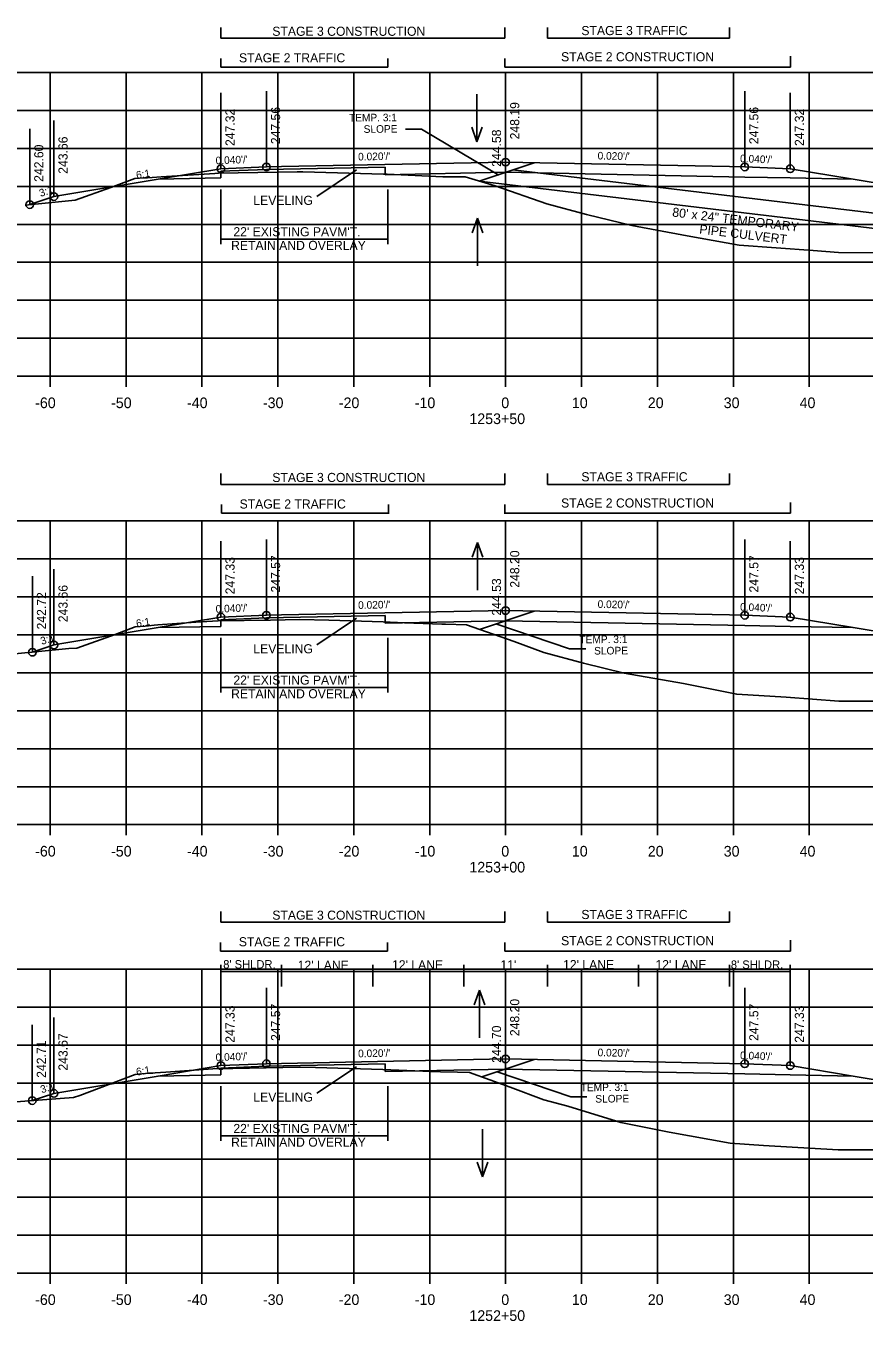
# Model space of a CAD drawing. Extents: x 1342547 to 1344156, y -1532351 to -1517216.
# Drawn here: x 1342639.7 to 1342750.1, y -1526794.7 to -1526624.2 of the extents above; entities that cross this region are included whole.
import ezdxf

# ---------------------------------------------------------------- set-up
doc = ezdxf.new("R2010")
doc.units = 0
for name, color, linetype in [('R_Alt Surface', 7, 'Continuous'), ('R_Axis', 7, 'Continuous'), ('R_Axis Annot', 7, 'Continuous'), ('R_Draft', 7, 'Continuous'), ('R_Exist Surface', 7, 'Continuous'), ('R_Fin Surface', 7, 'Continuous'), ('R_Grid', 7, 'Continuous'), ('R_No Plot', 7, 'Continuous'), ('R_Water', 7, 'Continuous'), ('R_Xsect Elev', 7, 'Continuous'), ('R_Xsect Slope', 7, 'Continuous')]:
    doc.layers.add(name, color=color, linetype=linetype)

msp = doc.modelspace()

# ---------------------------------------------------------------- linework, layer by layer
at = {"layer": 'R_Alt Surface'}
for points in [[(1342665.37, -1526644.2), (1342665.37, -1526643.32), (1342671.37, -1526643.08), (1342687.02, -1526642.77)], [(1342687.02, -1526642.77), (1342687.02, -1526643.77), (1342702.87, -1526643.45)], [(1342740.37, -1526644.2), (1342734.37, -1526644.08), (1342702.87, -1526643.45)], [(1342657.09, -1526644.36), (1342665.37, -1526644.2)], [(1342740.37, -1526644.2), (1342748.64, -1526644.36)], [(1342665.37, -1526703.25), (1342665.37, -1526702.37), (1342671.37, -1526702.13), (1342687.01, -1526701.81)], [(1342687.01, -1526701.81), (1342687.02, -1526702.81), (1342702.87, -1526702.5)], [(1342657.09, -1526703.41), (1342665.37, -1526703.25)], [(1342740.37, -1526703.25), (1342734.37, -1526703.13), (1342702.87, -1526702.5)], [(1342740.37, -1526703.25), (1342748.64, -1526703.41)], [(1342665.37, -1526762.29), (1342665.37, -1526761.41), (1342671.37, -1526761.17), (1342687.01, -1526760.86)], [(1342687.01, -1526760.86), (1342687.01, -1526761.86), (1342702.87, -1526761.54)], [(1342740.37, -1526762.29), (1342734.37, -1526762.17), (1342702.87, -1526761.54)], [(1342657.09, -1526762.46), (1342665.37, -1526762.29)], [(1342740.37, -1526762.29), (1342748.64, -1526762.46)]]:
    msp.add_lwpolyline(points, dxfattribs=at)
at = {"layer": 'R_Axis'}
for p, q in [((1342562.87, -1526670.31), (1342842.87, -1526670.31)), ((1342642.87, -1526671.71), (1342642.87, -1526670.31)), ((1342652.87, -1526671.71), (1342652.87, -1526670.31)), ((1342662.87, -1526671.71), (1342662.87, -1526670.31)), ((1342672.87, -1526671.71), (1342672.87, -1526670.31)), ((1342682.87, -1526671.71), (1342682.87, -1526670.31)), ((1342692.87, -1526671.71), (1342692.87, -1526670.31)), ((1342702.87, -1526671.71), (1342702.87, -1526670.31)), ((1342712.87, -1526671.71), (1342712.87, -1526670.31)), ((1342722.87, -1526671.71), (1342722.87, -1526670.31)), ((1342732.87, -1526671.71), (1342732.87, -1526670.31)), ((1342742.87, -1526671.71), (1342742.87, -1526670.31)), ((1342562.87, -1526729.36), (1342842.87, -1526729.36)), ((1342642.87, -1526730.76), (1342642.87, -1526729.36)), ((1342652.87, -1526730.76), (1342652.87, -1526729.36)), ((1342662.87, -1526730.76), (1342662.87, -1526729.36)), ((1342672.87, -1526730.76), (1342672.87, -1526729.36)), ((1342682.87, -1526730.76), (1342682.87, -1526729.36)), ((1342692.87, -1526730.76), (1342692.87, -1526729.36)), ((1342702.87, -1526730.76), (1342702.87, -1526729.36)), ((1342712.87, -1526730.76), (1342712.87, -1526729.36)), ((1342722.87, -1526730.76), (1342722.87, -1526729.36)), ((1342732.87, -1526730.76), (1342732.87, -1526729.36)), ((1342742.87, -1526730.76), (1342742.87, -1526729.36)), ((1342562.87, -1526788.41), (1342842.87, -1526788.41)), ((1342642.87, -1526789.81), (1342642.87, -1526788.41)), ((1342652.87, -1526789.81), (1342652.87, -1526788.41)), ((1342662.87, -1526789.81), (1342662.87, -1526788.41)), ((1342672.87, -1526789.81), (1342672.87, -1526788.41)), ((1342682.87, -1526789.81), (1342682.87, -1526788.41)), ((1342692.87, -1526789.81), (1342692.87, -1526788.41)), ((1342702.87, -1526789.81), (1342702.87, -1526788.41)), ((1342712.87, -1526789.81), (1342712.87, -1526788.41)), ((1342722.87, -1526789.81), (1342722.87, -1526788.41)), ((1342732.87, -1526789.81), (1342732.87, -1526788.41)), ((1342742.87, -1526789.81), (1342742.87, -1526788.41))]:
    msp.add_line(p, q, dxfattribs=at)
at = {"layer": 'R_Draft'}
for p, q in [((1342665.37, -1526625.81), (1342665.37, -1526624.38)), ((1342702.78, -1526625.81), (1342702.78, -1526624.38)), ((1342708.37, -1526625.81), (1342708.37, -1526624.38)), ((1342732.37, -1526625.81), (1342732.37, -1526624.38)), ((1342665.37, -1526625.81), (1342702.78, -1526625.81)), ((1342708.37, -1526625.81), (1342732.37, -1526625.81)), ((1342665.35, -1526629.61), (1342665.35, -1526628.46)), ((1342687.35, -1526629.61), (1342687.35, -1526628.46)), ((1342702.78, -1526629.61), (1342702.78, -1526628.46)), ((1342740.38, -1526629.61), (1342740.38, -1526628.18)), ((1342665.35, -1526629.61), (1342687.35, -1526629.61)), ((1342702.78, -1526629.61), (1342740.38, -1526629.61)), ((1342699.39, -1526644.61), (1342706.64, -1526642.19)), ((1342665.37, -1526645.72), (1342665.37, -1526652.91)), ((1342687.37, -1526645.72), (1342687.37, -1526652.91)), ((1342665.37, -1526652.24), (1342687.37, -1526652.24)), ((1342665.37, -1526684.56), (1342665.37, -1526683.13)), ((1342665.37, -1526684.56), (1342702.78, -1526684.56)), ((1342702.78, -1526684.56), (1342702.78, -1526683.13)), ((1342708.37, -1526684.56), (1342708.37, -1526683.13)), ((1342708.37, -1526684.56), (1342732.37, -1526684.56)), ((1342732.37, -1526684.56), (1342732.37, -1526683.13)), ((1342665.43, -1526688.36), (1342665.43, -1526687.21)), ((1342687.43, -1526688.45), (1342687.43, -1526687.21)), ((1342702.78, -1526688.45), (1342702.78, -1526687.21)), ((1342740.38, -1526688.36), (1342740.38, -1526686.93)), ((1342665.43, -1526688.36), (1342687.43, -1526688.36)), ((1342702.78, -1526688.36), (1342740.38, -1526688.36)), ((1342699.45, -1526703.64), (1342706.64, -1526701.24)), ((1342665.37, -1526704.76), (1342665.37, -1526711.96)), ((1342687.37, -1526704.76), (1342687.37, -1526711.96)), ((1342665.37, -1526711.29), (1342687.37, -1526711.29)), ((1342665.37, -1526742.21), (1342665.37, -1526740.78)), ((1342702.78, -1526742.21), (1342702.78, -1526740.78)), ((1342708.37, -1526742.21), (1342708.37, -1526740.78)), ((1342732.37, -1526742.21), (1342732.37, -1526740.78)), ((1342665.37, -1526742.21), (1342702.78, -1526742.21)), ((1342708.37, -1526742.21), (1342732.37, -1526742.21)), ((1342665.32, -1526746), (1342665.32, -1526744.86)), ((1342665.32, -1526746), (1342687.33, -1526746)), ((1342687.33, -1526746), (1342687.33, -1526744.86)), ((1342702.78, -1526746), (1342702.78, -1526744.86)), ((1342702.78, -1526746), (1342740.38, -1526746)), ((1342740.38, -1526746), (1342740.38, -1526744.57)), ((1342699.74, -1526762.59), (1342706.64, -1526760.29)), ((1342665.37, -1526763.81), (1342665.37, -1526771.01)), ((1342687.37, -1526763.81), (1342687.37, -1526771.01)), ((1342665.37, -1526770.34), (1342687.37, -1526770.34))]:
    msp.add_line(p, q, dxfattribs=at)
at = {"layer": 'R_Exist Surface'}
for points in [[(1342639.58, -1526647.77), (1342646.17, -1526647.13), (1342650.86, -1526645.47), (1342654.03, -1526644.28), (1342655.32, -1526644.2), (1342655.68, -1526644.18), (1342656.3, -1526644.14), (1342657.5, -1526644.03), (1342664.55, -1526643.6), (1342665.04, -1526643.57), (1342675.43, -1526643.39), (1342675.78, -1526643.39), (1342676.15, -1526643.4), (1342686.8, -1526643.69), (1342687.27, -1526643.72), (1342694.62, -1526644.04), (1342695.55, -1526644.06), (1342697.56, -1526644.04), (1342701.5, -1526645.25), (1342708.3, -1526647.62), (1342713.51, -1526649), (1342719.49, -1526650.45), (1342726.79, -1526651.83), (1342733.64, -1526653.05), (1342743.38, -1526653.76), (1342746.71, -1526654), (1342762.9, -1526654.04)], [(1342634.19, -1526707.26), (1342645.32, -1526706.18), (1342646.39, -1526706.1), (1342651.42, -1526704.32), (1342654.09, -1526703.31), (1342655.37, -1526703.21), (1342655.81, -1526703.16), (1342656.58, -1526703.09), (1342657.06, -1526703.04), (1342662.08, -1526702.71), (1342664.99, -1526702.53), (1342671.92, -1526702.41), (1342675.75, -1526702.34), (1342679.6, -1526702.45), (1342686.75, -1526702.65), (1342689.54, -1526702.77), (1342694.45, -1526702.97), (1342694.95, -1526702.98), (1342697.73, -1526703.03), (1342704, -1526705.23), (1342707.92, -1526706.71), (1342713.13, -1526708.09), (1342718.47, -1526709.39), (1342726.31, -1526710.79), (1342733.31, -1526712.18), (1342739.85, -1526712.57), (1342746.77, -1526713.08), (1342755.26, -1526713.11)], [(1342637.19, -1526765.94), (1342645.94, -1526765.31), (1342646.78, -1526765.01), (1342654.06, -1526762.25), (1342655.88, -1526762.1), (1342656.39, -1526762.07), (1342656.71, -1526762.05), (1342658.13, -1526761.96), (1342664.93, -1526761.49), (1342666.92, -1526761.45), (1342675.72, -1526761.3), (1342677.81, -1526761.36), (1342686.69, -1526761.61), (1342693, -1526761.86), (1342694.3, -1526761.91), (1342696.54, -1526761.97), (1342698.11, -1526762), (1342703.48, -1526763.94), (1342707.9, -1526765.61), (1342711.06, -1526766.45), (1342718.07, -1526768.57), (1342724.43, -1526769.84), (1342732.46, -1526771.31), (1342736.83, -1526771.62), (1342746.66, -1526772.17), (1342773.45, -1526772.2)]]:
    msp.add_lwpolyline(points, dxfattribs=at)
at = {"layer": 'R_Fin Surface'}
for points in [[(1342640.18, -1526647.71), (1342643.37, -1526646.65), (1342657.09, -1526644.36), (1342665.37, -1526642.99), (1342671.37, -1526642.75), (1342673.37, -1526642.71), (1342702.87, -1526642.12), (1342732.37, -1526642.71), (1342734.37, -1526642.75), (1342740.37, -1526642.99), (1342748.64, -1526644.36), (1342762.37, -1526646.65), (1342784.54, -1526654.04)], [(1342640.53, -1526706.65), (1342643.37, -1526705.7), (1342657.09, -1526703.41), (1342665.37, -1526702.03), (1342671.37, -1526701.79), (1342673.37, -1526701.75), (1342702.87, -1526701.16), (1342732.37, -1526701.75), (1342734.37, -1526701.79), (1342740.37, -1526702.03), (1342748.64, -1526703.41), (1342762.37, -1526705.7), (1342784.58, -1526713.11)], [(1342640.51, -1526765.7), (1342643.37, -1526764.75), (1342657.09, -1526762.46), (1342665.37, -1526761.08), (1342671.37, -1526760.84), (1342673.37, -1526760.8), (1342702.87, -1526760.21), (1342732.37, -1526760.8), (1342734.37, -1526760.84), (1342740.37, -1526761.08), (1342748.64, -1526762.46), (1342762.37, -1526764.75), (1342784.59, -1526772.16)]]:
    msp.add_lwpolyline(points, dxfattribs=at)
at = {"layer": 'R_Grid'}
for p, q in [((1342562.87, -1526630.31), (1342842.87, -1526630.31)), ((1342642.87, -1526670.31), (1342642.87, -1526630.31)), ((1342652.87, -1526670.31), (1342652.87, -1526630.31)), ((1342662.87, -1526670.31), (1342662.87, -1526630.31)), ((1342672.87, -1526670.31), (1342672.87, -1526630.31)), ((1342682.87, -1526670.31), (1342682.87, -1526630.31)), ((1342692.87, -1526670.31), (1342692.87, -1526630.31)), ((1342702.87, -1526670.31), (1342702.87, -1526630.31)), ((1342712.87, -1526670.31), (1342712.87, -1526630.31)), ((1342722.87, -1526670.31), (1342722.87, -1526630.31)), ((1342732.87, -1526670.31), (1342732.87, -1526630.31)), ((1342742.87, -1526670.31), (1342742.87, -1526630.31)), ((1342562.87, -1526635.31), (1342842.87, -1526635.31)), ((1342562.87, -1526640.31), (1342842.87, -1526640.31)), ((1342562.87, -1526645.31), (1342842.87, -1526645.31)), ((1342562.87, -1526650.31), (1342842.87, -1526650.31)), ((1342562.87, -1526655.31), (1342842.87, -1526655.31)), ((1342562.87, -1526660.31), (1342842.87, -1526660.31)), ((1342562.87, -1526665.31), (1342842.87, -1526665.31)), ((1342562.87, -1526670.31), (1342842.87, -1526670.31)), ((1342562.87, -1526689.36), (1342842.87, -1526689.36)), ((1342642.87, -1526729.36), (1342642.87, -1526689.36)), ((1342652.87, -1526729.36), (1342652.87, -1526689.36)), ((1342662.87, -1526729.36), (1342662.87, -1526689.36)), ((1342672.87, -1526729.36), (1342672.87, -1526689.36)), ((1342682.87, -1526729.36), (1342682.87, -1526689.36)), ((1342692.87, -1526729.36), (1342692.87, -1526689.36)), ((1342702.87, -1526729.36), (1342702.87, -1526689.36)), ((1342712.87, -1526729.36), (1342712.87, -1526689.36)), ((1342722.87, -1526729.36), (1342722.87, -1526689.36)), ((1342732.87, -1526729.36), (1342732.87, -1526689.36)), ((1342742.87, -1526729.36), (1342742.87, -1526689.36)), ((1342562.87, -1526694.36), (1342842.87, -1526694.36)), ((1342562.87, -1526699.36), (1342842.87, -1526699.36)), ((1342562.87, -1526704.36), (1342842.87, -1526704.36)), ((1342562.87, -1526709.36), (1342842.87, -1526709.36)), ((1342562.87, -1526714.36), (1342842.87, -1526714.36)), ((1342562.87, -1526719.36), (1342842.87, -1526719.36)), ((1342562.87, -1526724.36), (1342842.87, -1526724.36)), ((1342562.87, -1526729.36), (1342842.87, -1526729.36)), ((1342562.87, -1526748.41), (1342842.87, -1526748.41)), ((1342642.87, -1526788.41), (1342642.87, -1526748.41)), ((1342652.87, -1526788.41), (1342652.87, -1526748.41)), ((1342662.87, -1526788.41), (1342662.87, -1526748.41)), ((1342672.87, -1526788.41), (1342672.87, -1526748.41)), ((1342682.87, -1526788.41), (1342682.87, -1526748.41)), ((1342692.87, -1526788.41), (1342692.87, -1526748.41)), ((1342702.87, -1526788.41), (1342702.87, -1526748.41)), ((1342712.87, -1526788.41), (1342712.87, -1526748.41)), ((1342722.87, -1526788.41), (1342722.87, -1526748.41)), ((1342732.87, -1526788.41), (1342732.87, -1526748.41)), ((1342742.87, -1526788.41), (1342742.87, -1526748.41)), ((1342562.87, -1526753.41), (1342842.87, -1526753.41)), ((1342562.87, -1526758.41), (1342842.87, -1526758.41)), ((1342562.87, -1526763.41), (1342842.87, -1526763.41)), ((1342562.87, -1526768.41), (1342842.87, -1526768.41)), ((1342562.87, -1526773.41), (1342842.87, -1526773.41)), ((1342562.87, -1526778.41), (1342842.87, -1526778.41)), ((1342562.87, -1526783.41), (1342842.87, -1526783.41)), ((1342562.87, -1526788.41), (1342842.87, -1526788.41))]:
    msp.add_line(p, q, dxfattribs=at)
at = {"layer": 'R_No Plot'}
for centre in [(1342702.87, -1526642.12), (1342665.37, -1526642.99), (1342671.37, -1526642.75), (1342734.37, -1526642.75), (1342740.37, -1526642.99), (1342640.18, -1526647.71), (1342643.37, -1526646.65), (1342665.37, -1526702.03), (1342671.37, -1526701.79), (1342702.87, -1526701.16), (1342734.37, -1526701.79), (1342740.37, -1526702.03), (1342643.37, -1526705.7), (1342640.53, -1526706.65), (1342702.87, -1526760.21), (1342665.37, -1526761.08), (1342671.37, -1526760.84), (1342734.37, -1526760.84), (1342740.37, -1526761.08), (1342643.37, -1526764.75), (1342640.51, -1526765.7)]:
    msp.add_circle(centre, 0.5, dxfattribs=at)
at = {"layer": 'R_Water'}
for p, q in [((1342699.1, -1526633.17), (1342699.1, -1526639.46)), ((1342699.1, -1526639.46), (1342698.4, -1526637.53)), ((1342699.1, -1526639.46), (1342699.8, -1526637.53)), ((1342699.16, -1526649.5), (1342698.46, -1526651.42)), ((1342699.16, -1526655.78), (1342699.16, -1526649.5)), ((1342699.16, -1526649.5), (1342699.86, -1526651.42)), ((1342699.16, -1526692.2), (1342698.46, -1526694.12)), ((1342699.16, -1526698.49), (1342699.16, -1526692.2)), ((1342699.16, -1526692.2), (1342699.86, -1526694.12)), ((1342699.45, -1526751.15), (1342698.75, -1526753.08)), ((1342699.45, -1526757.44), (1342699.45, -1526751.15)), ((1342699.45, -1526751.15), (1342700.15, -1526753.08)), ((1342699.82, -1526769.45), (1342699.82, -1526775.73)), ((1342699.82, -1526775.73), (1342699.12, -1526773.81)), ((1342699.82, -1526775.73), (1342700.52, -1526773.81))]:
    msp.add_line(p, q, dxfattribs=at)
for points in [[(1342703.83, -1526643.13), (1342778.54, -1526652.09)], [(1342699.39, -1526644.61), (1342778.3, -1526654.07)]]:
    msp.add_lwpolyline(points, dxfattribs=at)
at = {"layer": 'R_Xsect Elev'}
for p, q in [((1342665.37, -1526642.99), (1342665.37, -1526632.99)), ((1342671.37, -1526642.75), (1342671.37, -1526632.75)), ((1342702.87, -1526642.12), (1342702.87, -1526632.12)), ((1342734.37, -1526642.75), (1342734.37, -1526632.75)), ((1342740.37, -1526642.99), (1342740.37, -1526632.99)), ((1342643.37, -1526646.65), (1342643.37, -1526636.65)), ((1342702.87, -1526645.73), (1342702.87, -1526635.73)), ((1342640.18, -1526647.71), (1342640.18, -1526637.71)), ((1342691.81, -1526637.76), (1342689.67, -1526637.76)), ((1342701.99, -1526643.81), (1342691.81, -1526637.76)), ((1342683.22, -1526643.13), (1342678.02, -1526646.62)), ((1342702.87, -1526701.16), (1342702.87, -1526691.16)), ((1342665.37, -1526702.03), (1342665.37, -1526692.03)), ((1342671.37, -1526701.79), (1342671.37, -1526691.79)), ((1342734.37, -1526701.79), (1342734.37, -1526691.79)), ((1342740.37, -1526702.03), (1342740.37, -1526692.03)), ((1342702.87, -1526704.83), (1342702.87, -1526694.83)), ((1342640.53, -1526706.65), (1342640.53, -1526696.65)), ((1342643.37, -1526705.7), (1342643.37, -1526695.7)), ((1342683.22, -1526702.18), (1342678.02, -1526705.67)), ((1342701.59, -1526702.92), (1342711.28, -1526706.22)), ((1342711.28, -1526706.22), (1342713.42, -1526706.22)), ((1342665.37, -1526761.08), (1342665.37, -1526747.83)), ((1342673.37, -1526750.69), (1342673.37, -1526747.83)), ((1342685.37, -1526750.69), (1342685.37, -1526747.83)), ((1342697.37, -1526750.69), (1342697.37, -1526747.83)), ((1342708.37, -1526750.69), (1342708.37, -1526747.83)), ((1342720.37, -1526750.69), (1342720.37, -1526747.83)), ((1342732.37, -1526750.69), (1342732.37, -1526747.83)), ((1342740.37, -1526761.08), (1342740.37, -1526747.83)), ((1342740.37, -1526748.69), (1342665.37, -1526748.69)), ((1342665.37, -1526761.08), (1342665.37, -1526751.08)), ((1342665.37, -1526761.08), (1342665.37, -1526751.08)), ((1342671.37, -1526760.84), (1342671.37, -1526750.84)), ((1342702.87, -1526760.21), (1342702.87, -1526750.21)), ((1342734.37, -1526760.84), (1342734.37, -1526750.84)), ((1342740.37, -1526761.08), (1342740.37, -1526751.08)), ((1342740.37, -1526761.08), (1342740.37, -1526751.08)), ((1342643.37, -1526764.75), (1342643.37, -1526754.75)), ((1342702.87, -1526763.72), (1342702.87, -1526753.72)), ((1342640.51, -1526765.7), (1342640.51, -1526755.7)), ((1342683.22, -1526761.23), (1342678.02, -1526764.72)), ((1342701.76, -1526761.91), (1342711.45, -1526765.21)), ((1342711.45, -1526765.21), (1342713.59, -1526765.21))]:
    msp.add_line(p, q, dxfattribs=at)

# ---------------------------------------------------------------- texts
at = {"layer": 'R_Axis Annot'}
for s, p in [('-60', (1342640.9, -1526674.51)), ('-50', (1342650.9, -1526674.51)), ('-40', (1342660.9, -1526674.51)), ('-30', (1342670.9, -1526674.51)), ('-20', (1342680.9, -1526674.51)), ('-10', (1342690.9, -1526674.51)), ('0', (1342702.3, -1526674.51)), ('10', (1342711.6, -1526674.51)), ('20', (1342721.6, -1526674.51)), ('30', (1342731.6, -1526674.51)), ('40', (1342741.6, -1526674.51)), ('1253+50', (1342698.1, -1526676.61)), ('-60', (1342640.9, -1526733.56)), ('-50', (1342650.9, -1526733.56)), ('-40', (1342660.9, -1526733.56)), ('-30', (1342670.9, -1526733.56)), ('-20', (1342680.9, -1526733.56)), ('-10', (1342690.9, -1526733.56)), ('0', (1342702.3, -1526733.56)), ('10', (1342711.6, -1526733.56)), ('20', (1342721.6, -1526733.56)), ('30', (1342731.6, -1526733.56)), ('40', (1342741.6, -1526733.56)), ('1253+00', (1342698.1, -1526735.66)), ('-60', (1342640.9, -1526792.61)), ('-50', (1342650.9, -1526792.61)), ('-40', (1342660.9, -1526792.61)), ('-30', (1342670.9, -1526792.61)), ('-20', (1342680.9, -1526792.61)), ('-10', (1342690.9, -1526792.61)), ('0', (1342702.3, -1526792.61)), ('10', (1342711.6, -1526792.61)), ('20', (1342721.6, -1526792.61)), ('30', (1342731.6, -1526792.61)), ('40', (1342741.6, -1526792.61)), ('1252+50', (1342698.1, -1526794.71))]:
    msp.add_text(s, height=1.4, dxfattribs=at).set_placement(p)
at = {"layer": 'R_Draft'}
for s, p in [('STAGE 3 CONSTRUCTION', (1342672.14, -1526625.48)), ('STAGE 3 TRAFFIC', (1342712.85, -1526625.39)), ('STAGE 2 TRAFFIC', (1342667.75, -1526628.98)), ('STAGE 2 CONSTRUCTION', (1342710.18, -1526628.84)), ("22' EXISTING PAVM'T.", (1342667.01, -1526651.88)), ('RETAIN AND OVERLAY', (1342666.71, -1526653.68)), ('STAGE 3 CONSTRUCTION', (1342672.14, -1526684.24)), ('STAGE 3 TRAFFIC', (1342712.85, -1526684.15)), ('STAGE 2 TRAFFIC', (1342667.83, -1526687.73)), ('STAGE 2 CONSTRUCTION', (1342710.18, -1526687.6)), ("22' EXISTING PAVM'T.", (1342667.01, -1526710.92)), ('RETAIN AND OVERLAY', (1342666.71, -1526712.72)), ('STAGE 3 CONSTRUCTION', (1342672.14, -1526741.88)), ('STAGE 3 TRAFFIC', (1342712.85, -1526741.79)), ('STAGE 2 TRAFFIC', (1342667.73, -1526745.38)), ('STAGE 2 CONSTRUCTION', (1342710.18, -1526745.24)), ("22' EXISTING PAVM'T.", (1342667.01, -1526769.97)), ('RETAIN AND OVERLAY', (1342666.71, -1526771.77))]:
    msp.add_text(s, height=1.2, dxfattribs=at).set_placement(p)
at = {"layer": 'R_Water'}
for s, p in [('80\' x 24" TEMPORARY', (1342724.78, -1526649.27)), ('PIPE CULVERT', (1342728.34, -1526651.51))]:
    msp.add_text(s, height=1.2, rotation=353.1274, dxfattribs=at).set_placement(p)
at = {"layer": 'R_Xsect Elev'}
for s, p in [('247.32', (1342667.17, -1526639.99)), ('247.56', (1342673.17, -1526639.75)), ('248.19', (1342704.67, -1526639.12)), ('247.56', (1342736.17, -1526639.75)), ('247.32', (1342742.17, -1526639.99)), ('244.58', (1342702.27, -1526642.73)), ('242.60', (1342641.98, -1526644.71)), ('243.66', (1342645.17, -1526643.65)), ('248.20', (1342704.67, -1526698.16)), ('247.33', (1342667.17, -1526699.03)), ('247.57', (1342673.17, -1526698.79)), ('247.57', (1342736.17, -1526698.79)), ('247.33', (1342742.17, -1526699.03)), ('243.66', (1342645.17, -1526702.7)), ('244.53', (1342702.27, -1526701.83)), ('242.72', (1342642.33, -1526703.65)), ('247.57', (1342673.17, -1526757.84)), ('248.20', (1342704.67, -1526757.21)), ('247.57', (1342736.17, -1526757.84)), ('247.33', (1342667.17, -1526758.08)), ('247.33', (1342742.17, -1526758.08)), ('244.70', (1342702.27, -1526760.72)), ('242.71', (1342642.31, -1526762.7)), ('243.67', (1342645.17, -1526761.75))]:
    msp.add_text(s, height=1.2, rotation=90, dxfattribs=at).set_placement(p)
for s, height, p in [('LEVELING', 1.2, (1342669.64, -1526647.75)), ('LEVELING', 1.2, (1342669.64, -1526706.8)), ("8' SHLDR.", 1.1, (1342665.67, -1526748.3)), ("12' LANE", 1.2, (1342675.48, -1526748.47)), ("12' LANE", 1.2, (1342687.91, -1526748.42)), ("11'", 1.2, (1342702.18, -1526748.42)), ("12' LANE", 1.2, (1342710.44, -1526748.39)), ("12' LANE", 1.2, (1342722.61, -1526748.4)), ("8' SHLDR.", 1.1, (1342732.54, -1526748.34)), ('LEVELING', 1.2, (1342669.64, -1526765.84))]:
    msp.add_text(s, height=height, dxfattribs=at).set_placement(p)
at = {"layer": 'R_Xsect Slope'}
for s, rotation, p in [('TEMP. 3:1', 0.3758, (1342682.24, -1526636.77)), ('SLOPE', 0.3758, (1342684.17, -1526638.26)), ("0.040'/'", 2.2906, (1342664.69, -1526642.41)), ("0.020'/'", 1.1458, (1342683.45, -1526641.9)), ("0.020'/'", 358.8542, (1342714.98, -1526641.76)), ("0.040'/'", 357.7091, (1342733.74, -1526642.12)), ('6:1', 9.4623, (1342654.28, -1526644.33)), ('3:1', 18.4349, (1342641.62, -1526646.71)), ("0.020'/'", 1.1458, (1342683.45, -1526700.95)), ("0.020'/'", 358.8542, (1342714.98, -1526700.81)), ("0.040'/'", 357.7091, (1342733.74, -1526701.17)), ("0.040'/'", 2.2906, (1342664.69, -1526701.46)), ('6:1', 9.4623, (1342654.28, -1526703.37)), ('3:1', 18.4349, (1342641.79, -1526705.7)), ('TEMP. 3:1', 0.3758, (1342712.6, -1526705.48)), ('SLOPE', 0.3758, (1342714.53, -1526706.96)), ("0.040'/'", 2.2906, (1342664.69, -1526760.51)), ("0.020'/'", 1.1458, (1342683.45, -1526760)), ("0.020'/'", 358.8542, (1342714.98, -1526759.85)), ("0.040'/'", 357.7091, (1342733.74, -1526760.22)), ('6:1', 9.4623, (1342654.28, -1526762.42)), ('3:1', 18.4349, (1342641.78, -1526764.75)), ('TEMP. 3:1', 0.3758, (1342712.76, -1526764.47)), ('SLOPE', 0.3758, (1342714.69, -1526765.96))]:
    msp.add_text(s, height=1, rotation=rotation, dxfattribs=at).set_placement(p)

doc.saveas('drawing.dxf')
